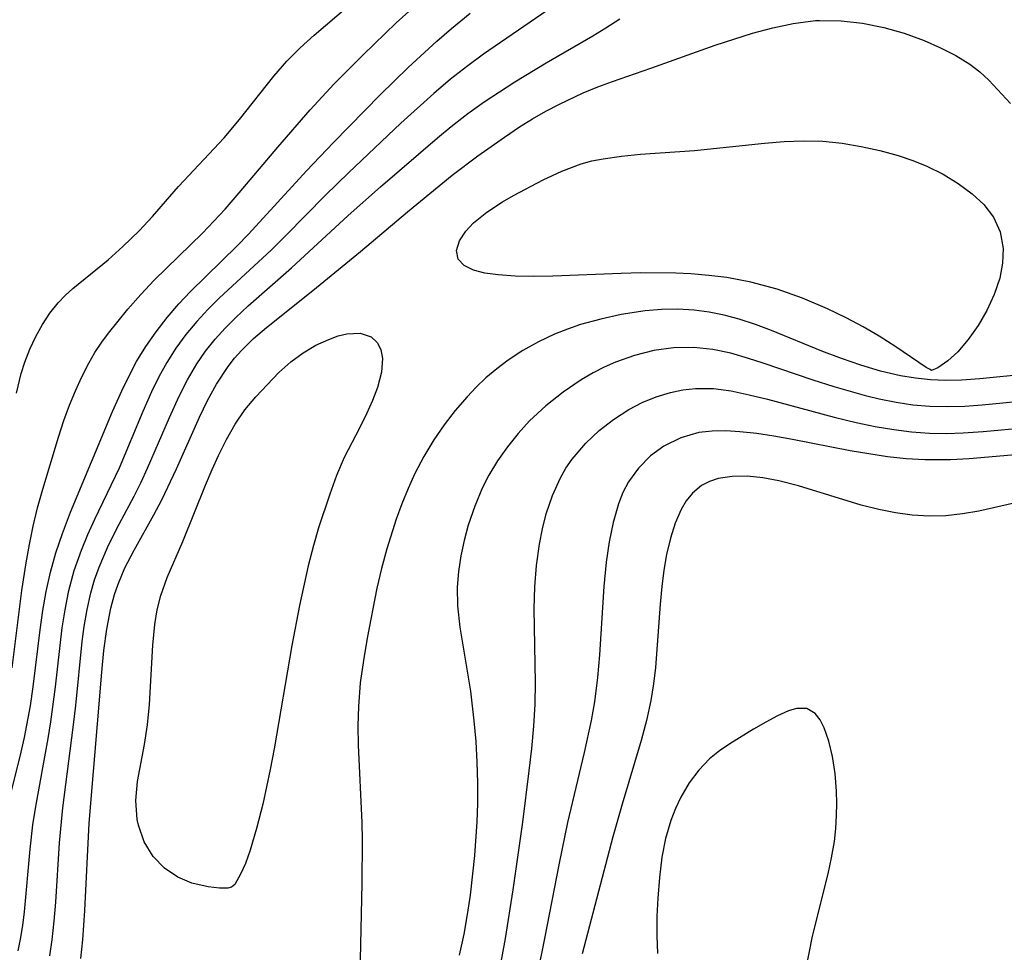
# Model space of a CAD drawing. Header units: metres. Extents: x 1073367 to 1082519, y 1569854 to 1574957.
# Tile 948 of 1056: x 1079330 to 1079415, y 1573402 to 1573482. Entities that reach past the tile are written whole.
import ezdxf

# ---------------------------------------------------------------- set-up
doc = ezdxf.new("R2010")
doc.units = ezdxf.units.M
doc.layers.add('CGG_CurvaNivelLidar_v1', color=253, linetype='Continuous', lineweight=30)

msp = doc.modelspace()

# ---------------------------------------------------------------- linework, layer by layer
at = {"layer": 'CGG_CurvaNivelLidar_v1'}
for p, q in [((1079362.6487, 1573482.1651, 72), (1079365.2577, 1573484.5295, 72)), ((1079355.5957, 1573481.1064, 72.5), (1079358.5227, 1573483.6095, 72.5)), ((1079367.3858, 1573481.6708, 71.5), (1079368.9926, 1573482.9907, 71.5)), ((1079375.594, 1573483.2252, 71), (1079370.1454, 1573479.4865, 71)), ((1079359.8101, 1573479.4342, 72), (1079362.6487, 1573482.1651, 72)), ((1079379.5332, 1573481.0648, 70.5), (1079380.6513, 1573481.7391, 70.5)), ((1079380.6513, 1573481.7391, 70.5), (1079381.8338, 1573482.5017, 70.5)), ((1079393.2551, 1573481.2786, 70), (1079394.9908, 1573481.752, 70)), ((1079394.9908, 1573481.752, 70), (1079396.7275, 1573482.1221, 70)), ((1079396.7275, 1573482.1221, 70), (1079398.6461, 1573482.3578, 70)), ((1079398.6461, 1573482.3578, 70), (1079399.0056, 1573482.3763, 70)), ((1079399.0056, 1573482.3763, 70), (1079400.8615, 1573482.3446, 70)), ((1079400.8615, 1573482.3446, 70), (1079402.7027, 1573482.1322, 70)), ((1079402.7027, 1573482.1322, 70), (1079404.5135, 1573481.7712, 70)), ((1079404.5135, 1573481.7712, 70), (1079406.2746, 1573481.2799, 70)), ((1079354.3805, 1573480.0128, 72.5), (1079355.5957, 1573481.1064, 72.5)), ((1079366.1238, 1573480.5838, 71.5), (1079367.3858, 1573481.6708, 71.5)), ((1079375.5162, 1573478.7335, 70.5), (1079379.5332, 1573481.0648, 70.5)), ((1079390.0421, 1573480.2416, 70), (1079393.2551, 1573481.2786, 70)), ((1079406.2746, 1573481.2799, 70), (1079407.9907, 1573480.6574, 70)), ((1079353.234, 1573478.866, 72.5), (1079354.3805, 1573480.0128, 72.5)), ((1079363.6622, 1573478.3365, 71.5), (1079366.1238, 1573480.5838, 71.5)), ((1079384.5197, 1573478.2655, 70), (1079390.0421, 1573480.2416, 70)), ((1079407.9907, 1573480.6574, 70), (1079409.3887, 1573480.0371, 70)), ((1079409.3887, 1573480.0371, 70), (1079410.6977, 1573479.3517, 70)), ((1079357.3226, 1573476.9294, 72), (1079359.8101, 1573479.4342, 72)), ((1079370.1454, 1573479.4865, 71), (1079368.7851, 1573478.4859, 71)), ((1079410.6977, 1573479.3517, 70), (1079411.8962, 1573478.6103, 70)), ((1079352.1229, 1573477.5803, 72.5), (1079353.234, 1573478.866, 72.5)), ((1079361.2725, 1573475.9941, 71.5), (1079363.6622, 1573478.3365, 71.5)), ((1079368.7851, 1573478.4859, 71), (1079367.3047, 1573477.3192, 71)), ((1079372.8435, 1573477.115, 70.5), (1079375.5162, 1573478.7335, 70.5)), ((1079411.8962, 1573478.6103, 70), (1079412.7658, 1573477.962, 70)), ((1079349.1856, 1573473.864, 72.5), (1079352.1229, 1573477.5803, 72.5)), ((1079381.215, 1573477.14, 70), (1079384.5197, 1573478.2655, 70)), ((1079412.7658, 1573477.962, 70), (1079413.5395, 1573477.2382, 70)), ((1079355.2545, 1573474.6996, 72), (1079357.3226, 1573476.9294, 72)), ((1079367.3047, 1573477.3192, 71), (1079365.8616, 1573476.1039, 71)), ((1079370.1962, 1573475.3788, 70.5), (1079372.8435, 1573477.115, 70.5)), ((1079378.7027, 1573476.1549, 70), (1079379.9516, 1573476.6669, 70)), ((1079379.9516, 1573476.6669, 70), (1079381.215, 1573477.14, 70)), ((1079413.5395, 1573477.2382, 70), (1079415.3921, 1573475.2446, 70)), ((1079357.2586, 1573471.8812, 71.5), (1079361.2725, 1573475.9941, 71.5)), ((1079365.8616, 1573476.1039, 71), (1079363.0521, 1573473.5585, 71)), ((1079376.6574, 1573475.1927, 70), (1079378.7027, 1573476.1549, 70)), ((1079368.8021, 1573474.3823, 70.5), (1079370.1962, 1573475.3788, 70.5)), ((1079375.4956, 1573474.5754, 70), (1079376.6574, 1573475.1927, 70)), ((1079352.4722, 1573471.5029, 72), (1079355.2545, 1573474.6996, 72)), ((1079367.3692, 1573473.2761, 70.5), (1079368.8021, 1573474.3823, 70.5)), ((1079374.3545, 1573473.9194, 70), (1079375.4956, 1573474.5754, 70)), ((1079347.861, 1573472.3047, 72.5), (1079349.1856, 1573473.864, 72.5)), ((1079363.0521, 1573473.5585, 71), (1079358.5365, 1573469.2969, 71)), ((1079366.1841, 1573472.3072, 70.5), (1079367.3692, 1573473.2761, 70.5)), ((1079371.9311, 1573472.3606, 70), (1079373.235, 1573473.2269, 70)), ((1079373.235, 1573473.2269, 70), (1079374.3545, 1573473.9194, 70)), ((1079343.9557, 1573468.1025, 72.5), (1079347.861, 1573472.3047, 72.5)), ((1079354.9476, 1573469.4478, 71.5), (1079357.2586, 1573471.8812, 71.5)), ((1079361.3, 1573468.0846, 70.5), (1079366.1841, 1573472.3072, 70.5)), ((1079369.6573, 1573470.7581, 70), (1079371.9311, 1573472.3606, 70)), ((1079388.2553, 1573471.2162, 69.5), (1079394.2807, 1573471.8499, 69.5)), ((1079394.2807, 1573471.8499, 69.5), (1079395.9514, 1573471.983, 69.5)), ((1079395.9514, 1573471.983, 69.5), (1079397.6159, 1573472.0449, 69.5)), ((1079397.6159, 1573472.0449, 69.5), (1079399.2957, 1573471.9987, 69.5)), ((1079399.2957, 1573471.9987, 69.5), (1079400.9409, 1573471.8321, 69.5)), ((1079400.9409, 1573471.8321, 69.5), (1079402.5687, 1573471.5626, 69.5)), ((1079402.5687, 1573471.5626, 69.5), (1079404.1732, 1573471.2049, 69.5)), ((1079349.1675, 1573467.5713, 72), (1079352.4722, 1573471.5029, 72)), ((1079367.4388, 1573469.0784, 70), (1079369.6573, 1573470.7581, 70)), ((1079380.4084, 1573470.5033, 69.5), (1079381.994, 1573470.7296, 69.5)), ((1079381.994, 1573470.7296, 69.5), (1079383.6127, 1573470.8798, 69.5)), ((1079383.6127, 1573470.8798, 69.5), (1079388.2553, 1573471.2162, 69.5)), ((1079404.1732, 1573471.2049, 69.5), (1079405.7464, 1573470.7671, 69.5)), ((1079405.7464, 1573470.7671, 69.5), (1079407.0007, 1573470.3491, 69.5)), ((1079376.8554, 1573469.444, 69.5), (1079378.525, 1573470.0586, 69.5)), ((1079378.525, 1573470.0586, 69.5), (1079379.4562, 1573470.3079, 69.5)), ((1079379.4562, 1573470.3079, 69.5), (1079380.4084, 1573470.5033, 69.5)), ((1079407.0007, 1573470.3491, 69.5), (1079408.2149, 1573469.8639, 69.5)), ((1079408.2149, 1573469.8639, 69.5), (1079409.6074, 1573469.1732, 69.5)), ((1079349.9605, 1573464.0197, 71.5), (1079354.9476, 1573469.4478, 71.5)), ((1079358.5365, 1573469.2969, 71), (1079356.5777, 1573467.3764, 71)), ((1079363.6182, 1573465.9499, 70), (1079367.4388, 1573469.0784, 70)), ((1079375.2535, 1573468.693, 69.5), (1079376.8554, 1573469.444, 69.5)), ((1079409.6074, 1573469.1732, 69.5), (1079410.9119, 1573468.3747, 69.5)), ((1079372.7156, 1573467.3369, 69.5), (1079375.2535, 1573468.693, 69.5)), ((1079410.9119, 1573468.3747, 69.5), (1079412.111, 1573467.4788, 69.5)), ((1079341.7042, 1573465.5477, 72.5), (1079343.9557, 1573468.1025, 72.5)), ((1079347.9402, 1573466.1635, 72), (1079349.1675, 1573467.5713, 72)), ((1079356.5777, 1573467.3764, 71), (1079353.165, 1573463.9052, 71)), ((1079358.5285, 1573465.626, 70.5), (1079361.3, 1573468.0846, 70.5)), ((1079371.7629, 1573466.7863, 69.5), (1079372.7156, 1573467.3369, 69.5)), ((1079412.111, 1573467.4788, 69.5), (1079413.1127, 1573466.5596, 69.5)), ((1079370.4275, 1573465.9154, 69.5), (1079371.7629, 1573466.7863, 69.5)), ((1079413.1127, 1573466.5596, 69.5), (1079413.9427, 1573465.4876, 69.5)), ((1079345.9997, 1573464.0989, 72), (1079347.9402, 1573466.1635, 72)), ((1079353.6399, 1573461.1249, 70.5), (1079358.5285, 1573465.626, 70.5)), ((1079359.5828, 1573462.5401, 70), (1079363.6182, 1573465.9499, 70)), ((1079369.289, 1573464.9984, 69.5), (1079370.4275, 1573465.9154, 69.5)), ((1079340.5611, 1573464.3144, 72.5), (1079341.7042, 1573465.5477, 72.5)), ((1079368.6172, 1573464.2882, 69.5), (1079369.289, 1573464.9984, 69.5)), ((1079413.9427, 1573465.4876, 69.5), (1079414.5174, 1573464.2134, 69.5)), ((1079339.1607, 1573462.9537, 72.5), (1079340.5611, 1573464.3144, 72.5)), ((1079341.8661, 1573460.0718, 72), (1079345.9997, 1573464.0989, 72)), ((1079348.9724, 1573463.0175, 71.5), (1079349.9605, 1573464.0197, 71.5)), ((1079368.0722, 1573463.4573, 69.5), (1079368.6172, 1573464.2882, 69.5)), ((1079414.5174, 1573464.2134, 69.5), (1079414.7761, 1573462.7788, 69.5)), ((1079353.165, 1573463.9052, 71), (1079351.8946, 1573462.6576, 71)), ((1079367.8321, 1573462.6247, 69.5), (1079368.0722, 1573463.4573, 69.5)), ((1079337.8901, 1573461.8187, 72.5), (1079339.1607, 1573462.9537, 72.5)), ((1079344.9751, 1573459.1097, 71.5), (1079348.9724, 1573463.0175, 71.5)), ((1079351.8946, 1573462.6576, 71), (1079347.4641, 1573458.5562, 71)), ((1079355.4867, 1573459.1983, 70), (1079359.5828, 1573462.5401, 70)), ((1079367.9598, 1573461.888, 69.5), (1079367.8321, 1573462.6247, 69.5)), ((1079414.7761, 1573462.7788, 69.5), (1079414.727, 1573461.5339, 69.5)), ((1079334.8725, 1573459.3482, 72.5), (1079337.8901, 1573461.8187, 72.5)), ((1079368.4666, 1573461.322, 69.5), (1079367.9598, 1573461.888, 69.5)), ((1079414.727, 1573461.5339, 69.5), (1079414.4713, 1573460.2483, 69.5)), ((1079349.9405, 1573457.8699, 70.5), (1079353.6399, 1573461.1249, 70.5)), ((1079369.2856, 1573460.9207, 69.5), (1079368.4666, 1573461.322, 69.5)), ((1079370.2675, 1573460.6844, 69.5), (1079369.2856, 1573460.9207, 69.5)), ((1079371.4123, 1573460.5377, 69.5), (1079370.2675, 1573460.6844, 69.5)), ((1079372.857, 1573460.4302, 69.5), (1079371.4123, 1573460.5377, 69.5)), ((1079381.9664, 1573460.6577, 69.5), (1079376.0833, 1573460.4067, 69.5)), ((1079383.6631, 1573460.6892, 69.5), (1079381.9664, 1573460.6577, 69.5)), ((1079386.6605, 1573460.6662, 69.5), (1079383.6631, 1573460.6892, 69.5)), ((1079387.9534, 1573460.6084, 69.5), (1079386.6605, 1573460.6662, 69.5)), ((1079389.4906, 1573460.4814, 69.5), (1079387.9534, 1573460.6084, 69.5)), ((1079340.7051, 1573458.8376, 72), (1079341.8661, 1573460.0718, 72)), ((1079374.421, 1573460.384, 69.5), (1079372.857, 1573460.4302, 69.5)), ((1079376.0833, 1573460.4067, 69.5), (1079374.421, 1573460.384, 69.5)), ((1079391.0237, 1573460.2952, 69.5), (1079389.4906, 1573460.4814, 69.5)), ((1079393.1033, 1573459.901, 69.5), (1079391.0237, 1573460.2952, 69.5)), ((1079395.3579, 1573459.2879, 69.5), (1079393.1033, 1573459.901, 69.5)), ((1079414.4713, 1573460.2483, 69.5), (1079413.9994, 1573458.8425, 69.5)), ((1079334.215, 1573458.762, 72.5), (1079334.8725, 1573459.3482, 72.5)), ((1079343.9648, 1573458.0311, 71.5), (1079344.9751, 1573459.1097, 71.5)), ((1079351.4923, 1573456.0231, 70), (1079355.4867, 1573459.1983, 70)), ((1079397.5375, 1573458.5192, 69.5), (1079395.3579, 1573459.2879, 69.5)), ((1079413.9994, 1573458.8425, 69.5), (1079413.3706, 1573457.4762, 69.5)), ((1079332.8887, 1573457.2395, 72.5), (1079333.6053, 1573458.1414, 72.5)), ((1079333.6053, 1573458.1414, 72.5), (1079334.215, 1573458.762, 72.5)), ((1079339.5921, 1573457.57, 72), (1079340.7051, 1573458.8376, 72)), ((1079342.9645, 1573456.8611, 71.5), (1079343.9648, 1573458.0311, 71.5)), ((1079347.4641, 1573458.5562, 71), (1079346.4656, 1573457.5635, 71)), ((1079399.6956, 1573457.6073, 69.5), (1079397.5375, 1573458.5192, 69.5)), ((1079332.2514, 1573456.2528, 72.5), (1079332.8887, 1573457.2395, 72.5)), ((1079337.9257, 1573455.5214, 72), (1079339.5921, 1573457.57, 72)), ((1079346.4656, 1573457.5635, 71), (1079345.5134, 1573456.5342, 71)), ((1079348.8374, 1573456.8515, 70.5), (1079349.9405, 1573457.8699, 70.5)), ((1079384.0178, 1573457.434, 70), (1079381.9632, 1573457.1201, 70)), ((1079385.4262, 1573457.5477, 70), (1079384.0178, 1573457.434, 70)), ((1079386.8353, 1573457.5696, 70), (1079385.4262, 1573457.5477, 70)), ((1079388.2402, 1573457.4903, 70), (1079386.8353, 1573457.5696, 70)), ((1079389.5332, 1573457.3187, 70), (1079388.2402, 1573457.4903, 70)), ((1079390.8163, 1573457.0603, 70), (1079389.5332, 1573457.3187, 70)), ((1079401.2728, 1573456.851, 69.5), (1079399.6956, 1573457.6073, 69.5)), ((1079413.3706, 1573457.4762, 69.5), (1079412.6298, 1573456.1939, 69.5)), ((1079342.0245, 1573455.6454, 71.5), (1079342.9645, 1573456.8611, 71.5)), ((1079345.5134, 1573456.5342, 71), (1079344.5833, 1573455.4099, 71)), ((1079347.9389, 1573455.9515, 70.5), (1079348.8374, 1573456.8515, 70.5)), ((1079380.2096, 1573456.7372, 70), (1079378.4799, 1573456.2551, 70)), ((1079381.9632, 1573457.1201, 70), (1079380.2096, 1573456.7372, 70)), ((1079392.0871, 1573456.7239, 70), (1079390.8163, 1573457.0603, 70)), ((1079393.4866, 1573456.2685, 70), (1079392.0871, 1573456.7239, 70)), ((1079402.7594, 1573456.0633, 69.5), (1079401.2728, 1573456.851, 69.5)), ((1079331.6889, 1573455.2318, 72.5), (1079332.2514, 1573456.2528, 72.5)), ((1079337.3538, 1573454.7463, 72), (1079337.9257, 1573455.5214, 72)), ((1079341.1495, 1573454.3851, 71.5), (1079342.0245, 1573455.6454, 71.5)), ((1079347.091, 1573455.0116, 70.5), (1079347.9389, 1573455.9515, 70.5)), ((1079350.386, 1573455.0574, 70), (1079351.4923, 1573456.0231, 70)), ((1079357.6447, 1573455.285, 69.5), (1079358.4141, 1573455.4762, 69.5)), ((1079358.4141, 1573455.4762, 69.5), (1079359.5551, 1573455.5164, 69.5)), ((1079359.5551, 1573455.5164, 69.5), (1079360.4985, 1573455.1971, 69.5)), ((1079377.3409, 1573455.8716, 70), (1079376.2245, 1573455.4315, 70)), ((1079378.4799, 1573456.2551, 70), (1079377.3409, 1573455.8716, 70)), ((1079394.8733, 1573455.7514, 70), (1079393.4866, 1573456.2685, 70)), ((1079399.2068, 1573453.9875, 70), (1079394.8733, 1573455.7514, 70)), ((1079404.1231, 1573455.2667, 69.5), (1079402.7594, 1573456.0633, 69.5)), ((1079412.6298, 1573456.1939, 69.5), (1079411.765, 1573454.9651, 69.5)), ((1079331.1838, 1573454.1564, 72.5), (1079331.6889, 1573455.2318, 72.5)), ((1079336.7696, 1573453.8678, 72), (1079337.3538, 1573454.7463, 72)), ((1079344.5833, 1573455.4099, 71), (1079343.724, 1573454.2345, 71)), ((1079346.2717, 1573453.9802, 70.5), (1079347.091, 1573455.0116, 70.5)), ((1079349.3487, 1573454.0312, 70), (1079350.386, 1573455.0574, 70)), ((1079355.7479, 1573454.4779, 69.5), (1079356.8462, 1573454.9922, 69.5)), ((1079356.8462, 1573454.9922, 69.5), (1079357.6447, 1573455.285, 69.5)), ((1079360.4985, 1573455.1971, 69.5), (1079360.9934, 1573454.7348, 69.5)), ((1079360.9934, 1573454.7348, 69.5), (1079361.3228, 1573454.1097, 69.5)), ((1079374.85, 1573454.7821, 70), (1079373.5241, 1573454.0369, 70)), ((1079376.2245, 1573455.4315, 70), (1079374.85, 1573454.7821, 70)), ((1079405.5621, 1573454.3397, 69.5), (1079404.1231, 1573455.2667, 69.5)), ((1079411.765, 1573454.9651, 69.5), (1079410.8777, 1573453.9301, 69.5)), ((1079330.7458, 1573453.0311, 72.5), (1079331.1838, 1573454.1564, 72.5)), ((1079336.2318, 1573452.9571, 72), (1079336.7696, 1573453.8678, 72)), ((1079340.3477, 1573453.0786, 71.5), (1079341.1495, 1573454.3851, 71.5)), ((1079343.724, 1573454.2345, 71), (1079342.9412, 1573453.0088, 71)), ((1079345.5243, 1573452.8972, 70.5), (1079346.2717, 1573453.9802, 70.5)), ((1079348.7651, 1573453.3719, 70), (1079349.3487, 1573454.0312, 70)), ((1079353.6003, 1573453.0711, 69.5), (1079354.6521, 1573453.837, 69.5)), ((1079354.6521, 1573453.837, 69.5), (1079355.7479, 1573454.4779, 69.5)), ((1079361.3228, 1573454.1097, 69.5), (1079361.4748, 1573453.3608, 69.5)), ((1079373.5241, 1573454.0369, 70), (1079372.2514, 1573453.2021, 70)), ((1079384.7679, 1573454.0267, 70.5), (1079383.1105, 1573453.6087, 70.5)), ((1079386.4485, 1573454.2664, 70.5), (1079384.7679, 1573454.0267, 70.5)), ((1079388.2078, 1573454.2977, 70.5), (1079386.4485, 1573454.2664, 70.5)), ((1079389.8362, 1573454.1195, 70.5), (1079388.2078, 1573454.2977, 70.5)), ((1079391.3716, 1573453.7934, 70.5), (1079389.8362, 1573454.1195, 70.5)), ((1079392.9039, 1573453.3597, 70.5), (1079391.3716, 1573453.7934, 70.5)), ((1079400.8721, 1573453.3511, 70), (1079399.2068, 1573453.9875, 70)), ((1079408.1491, 1573452.5669, 69.5), (1079405.5621, 1573454.3397, 69.5)), ((1079410.8777, 1573453.9301, 69.5), (1079410.0267, 1573453.1331, 69.5)), ((1079330.4373, 1573452.0512, 72.5), (1079330.7458, 1573453.0311, 72.5)), ((1079335.628, 1573451.7862, 72), (1079336.2318, 1573452.9571, 72)), ((1079339.9215, 1573452.303, 71.5), (1079340.3477, 1573453.0786, 71.5)), ((1079342.9412, 1573453.0088, 71), (1079342.2541, 1573451.7643, 71)), ((1079348.1977, 1573452.6491, 70), (1079348.7651, 1573453.3719, 70)), ((1079352.568, 1573452.1352, 69.5), (1079353.6003, 1573453.0711, 69.5)), ((1079361.4748, 1573453.3608, 69.5), (1079361.3847, 1573452.1693, 69.5)), ((1079372.2514, 1573453.2021, 70), (1079371.2747, 1573452.4694, 70)), ((1079381.4874, 1573453.0315, 70.5), (1079380.5164, 1573452.6032, 70.5)), ((1079383.1105, 1573453.6087, 70.5), (1079381.4874, 1573453.0315, 70.5)), ((1079394.1476, 1573452.959, 70.5), (1079392.9039, 1573453.3597, 70.5)), ((1079398.4645, 1573451.4917, 70.5), (1079394.1476, 1573452.959, 70.5)), ((1079402.5516, 1573452.7731, 70), (1079400.8721, 1573453.3511, 70)), ((1079410.0267, 1573453.1331, 69.5), (1079409.1678, 1573452.5389, 69.5)), ((1079339.068, 1573450.5697, 71.5), (1079339.9215, 1573452.303, 71.5)), ((1079344.7185, 1573451.5265, 70.5), (1079345.5243, 1573452.8972, 70.5)), ((1079347.2026, 1573451.1336, 70), (1079348.1977, 1573452.6491, 70)), ((1079350.5846, 1573450.0693, 69.5), (1079352.568, 1573452.1352, 69.5)), ((1079361.3847, 1573452.1693, 69.5), (1079361.0247, 1573450.8564, 69.5)), ((1079371.2747, 1573452.4694, 70), (1079370.3407, 1573451.6809, 70)), ((1079379.5663, 1573452.1205, 70.5), (1079378.5335, 1573451.5201, 70.5)), ((1079380.5164, 1573452.6032, 70.5), (1079379.5663, 1573452.1205, 70.5)), ((1079404.2448, 1573452.2719, 70), (1079402.5516, 1573452.7731, 70)), ((1079405.9519, 1573451.8706, 70), (1079404.2448, 1573452.2719, 70)), ((1079408.5, 1573452.3901, 69.5), (1079408.1491, 1573452.5669, 69.5)), ((1079408.6156, 1573452.3308, 69.5), (1079408.5, 1573452.3901, 69.5)), ((1079409.1678, 1573452.5389, 69.5), (1079408.6156, 1573452.3308, 69.5)), ((1079418.5572, 1573452.1996, 70), (1079412.7709, 1573451.5917, 70)), ((1079330.0338, 1573450.3606, 72.5), (1079330.4373, 1573452.0512, 72.5)), ((1079335.083, 1573450.5779, 72), (1079335.628, 1573451.7862, 72)), ((1079342.2541, 1573451.7643, 71), (1079341.6285, 1573450.4828, 71)), ((1079343.9938, 1573450.1019, 70.5), (1079344.7185, 1573451.5265, 70.5)), ((1079370.3407, 1573451.6809, 70), (1079369.5123, 1573450.8968, 70)), ((1079378.5335, 1573451.5201, 70.5), (1079376.9709, 1573450.4624, 70.5)), ((1079400.2425, 1573450.9246, 70.5), (1079398.4645, 1573451.4917, 70.5)), ((1079407.2401, 1573451.652, 70), (1079405.9519, 1573451.8706, 70)), ((1079408.5357, 1573451.5148, 70), (1079407.2401, 1573451.652, 70)), ((1079409.8605, 1573451.4648, 70), (1079408.5357, 1573451.5148, 70)), ((1079411.191, 1573451.4901, 70), (1079409.8605, 1573451.4648, 70)), ((1079412.7709, 1573451.5917, 70), (1079411.191, 1573451.4901, 70)), ((1079334.5842, 1573449.3407, 72), (1079335.083, 1573450.5779, 72)), ((1079338.2775, 1573448.7955, 71.5), (1079339.068, 1573450.5697, 71.5)), ((1079341.6285, 1573450.4828, 71), (1079340.8901, 1573448.8086, 71)), ((1079346.4375, 1573449.7408, 70), (1079347.2026, 1573451.1336, 70)), ((1079361.0247, 1573450.8564, 69.5), (1079360.5984, 1573449.7362, 69.5)), ((1079369.5123, 1573450.8968, 70), (1079368.7226, 1573450.0699, 70)), ((1079376.9709, 1573450.4624, 70.5), (1079375.4891, 1573449.2829, 70.5)), ((1079384.9745, 1573450.0555, 71), (1079386.1999, 1573450.437, 71)), ((1079386.1999, 1573450.437, 71), (1079387.2625, 1573450.6629, 71)), ((1079387.2625, 1573450.6629, 71), (1079388.3402, 1573450.7833, 71)), ((1079388.3402, 1573450.7833, 71), (1079389.8887, 1573450.7593, 71)), ((1079389.8887, 1573450.7593, 71), (1079391.4164, 1573450.5587, 71)), ((1079391.4164, 1573450.5587, 71), (1079392.9614, 1573450.2381, 71)), ((1079403.074, 1573450.1195, 70.5), (1079400.2425, 1573450.9246, 70.5)), ((1079343.1637, 1573448.2768, 70.5), (1079343.9938, 1573450.1019, 70.5)), ((1079345.7333, 1573448.2981, 70), (1079346.4375, 1573449.7408, 70)), ((1079349.6409, 1573448.9422, 69.5), (1079350.5846, 1573450.0693, 69.5)), ((1079360.5984, 1573449.7362, 69.5), (1079360.0885, 1573448.587, 69.5)), ((1079368.7226, 1573450.0699, 70), (1079367.7088, 1573448.8877, 70)), ((1079382.6245, 1573448.9626, 71), (1079383.7797, 1573449.5613, 71)), ((1079383.7797, 1573449.5613, 71), (1079384.9745, 1573450.0555, 71)), ((1079392.9614, 1573450.2381, 71), (1079394.5245, 1573449.846, 71)), ((1079394.5245, 1573449.846, 71), (1079400.2598, 1573448.3052, 71)), ((1079404.1219, 1573449.8664, 70.5), (1079403.074, 1573450.1195, 70.5)), ((1079405.5705, 1573449.5722, 70.5), (1079404.1219, 1573449.8664, 70.5)), ((1079407.0248, 1573449.3519, 70.5), (1079405.5705, 1573449.5722, 70.5)), ((1079418.5491, 1573449.8847, 70.5), (1079412.9629, 1573449.3372, 70.5)), ((1079334.1019, 1573448.0222, 72), (1079334.5842, 1573449.3407, 72)), ((1079334.667, 1573440.1523, 71.5), (1079338.2775, 1573448.7955, 71.5)), ((1079340.8901, 1573448.8086, 71), (1079338.845, 1573443.9413, 71)), ((1079348.8098, 1573447.7207, 69.5), (1079349.6409, 1573448.9422, 69.5)), ((1079367.7088, 1573448.8877, 70), (1079366.7602, 1573447.6461, 70)), ((1079375.4891, 1573449.2829, 70.5), (1079374.1034, 1573447.9897, 70.5)), ((1079381.3104, 1573448.1191, 71), (1079382.6245, 1573448.9626, 71)), ((1079408.4842, 1573449.2196, 70.5), (1079407.0248, 1573449.3519, 70.5)), ((1079409.973, 1573449.185, 70.5), (1079408.4842, 1573449.2196, 70.5)), ((1079411.466, 1573449.2321, 70.5), (1079409.973, 1573449.185, 70.5)), ((1079412.9629, 1573449.3372, 70.5), (1079411.466, 1573449.2321, 70.5)), ((1079333.6282, 1573446.5937, 72), (1079334.1019, 1573448.0222, 72)), ((1079341.2845, 1573443.9213, 70.5), (1079343.1637, 1573448.2768, 70.5)), ((1079343.7643, 1573443.8626, 70), (1079345.7333, 1573448.2981, 70)), ((1079360.0885, 1573448.587, 69.5), (1079359.5228, 1573447.4286, 69.5)), ((1079374.1034, 1573447.9897, 70.5), (1079373.1083, 1573446.9095, 70.5)), ((1079380.0764, 1573447.1522, 71), (1079381.3104, 1573448.1191, 71)), ((1079400.2598, 1573448.3052, 71), (1079402.1457, 1573447.8499, 71)), ((1079402.1457, 1573447.8499, 71), (1079403.7634, 1573447.5139, 71)), ((1079348.0609, 1573446.4002, 69.5), (1079348.8098, 1573447.7207, 69.5)), ((1079359.5228, 1573447.4286, 69.5), (1079358.1816, 1573444.8387, 69.5)), ((1079366.7602, 1573447.6461, 70), (1079365.878, 1573446.3516, 70)), ((1079378.936, 1573446.0748, 71), (1079380.0764, 1573447.1522, 71)), ((1079389.7767, 1573447.1137, 71.5), (1079388.6364, 1573446.9817, 71.5)), ((1079390.9559, 1573447.1289, 71.5), (1079389.7767, 1573447.1137, 71.5)), ((1079392.1678, 1573447.0587, 71.5), (1079390.9559, 1573447.1289, 71.5)), ((1079393.6057, 1573446.9032, 71.5), (1079392.1678, 1573447.0587, 71.5)), ((1079403.7634, 1573447.5139, 71), (1079405.3862, 1573447.2378, 71)), ((1079405.3862, 1573447.2378, 71), (1079406.9086, 1573447.0448, 71)), ((1079406.9086, 1573447.0448, 71), (1079408.4334, 1573446.9325, 71)), ((1079411.342, 1573446.962, 71), (1079413.0623, 1573447.0809, 71)), ((1079413.0623, 1573447.0809, 71), (1079418.5375, 1573447.5769, 71)), ((1079332.2782, 1573442.1167, 72), (1079333.6282, 1573446.5937, 72)), ((1079347.3733, 1573445.0103, 69.5), (1079348.0609, 1573446.4002, 69.5)), ((1079365.878, 1573446.3516, 70), (1079365.0232, 1573444.9317, 70)), ((1079373.1083, 1573446.9095, 70.5), (1079372.1874, 1573445.7678, 70.5)), ((1079387.0782, 1573446.5421, 71.5), (1079385.64, 1573445.8303, 71.5)), ((1079388.6364, 1573446.9817, 71.5), (1079387.0782, 1573446.5421, 71.5)), ((1079395.0703, 1573446.686, 71.5), (1079393.6057, 1573446.9032, 71.5)), ((1079396.6697, 1573446.3988, 71.5), (1079395.0703, 1573446.686, 71.5)), ((1079401.6351, 1573445.4215, 71.5), (1079396.6697, 1573446.3988, 71.5)), ((1079408.4334, 1573446.9325, 71), (1079409.8865, 1573446.9127, 71)), ((1079409.8865, 1573446.9127, 71), (1079411.342, 1573446.962, 71)), ((1079372.1874, 1573445.7678, 70.5), (1079371.3468, 1573444.5699, 70.5)), ((1079377.7581, 1573444.6908, 71), (1079378.936, 1573446.0748, 71)), ((1079385.64, 1573445.8303, 71.5), (1079384.4677, 1573444.976, 71.5)), ((1079403.233, 1573445.1475, 71.5), (1079401.6351, 1573445.4215, 71.5)), ((1079346.8318, 1573443.8119, 69.5), (1079347.3733, 1573445.0103, 69.5)), ((1079358.1816, 1573444.8387, 69.5), (1079357.5258, 1573443.2954, 69.5)), ((1079365.0232, 1573444.9317, 70), (1079364.2503, 1573443.4619, 70)), ((1079371.3468, 1573444.5699, 70.5), (1079370.597, 1573443.3175, 70.5)), ((1079377.2241, 1573443.917, 71), (1079377.7581, 1573444.6908, 71)), ((1079384.4677, 1573444.976, 71.5), (1079383.4393, 1573443.9438, 71.5)), ((1079404.8338, 1573444.9157, 71.5), (1079403.233, 1573445.1475, 71.5)), ((1079406.4354, 1573444.7405, 71.5), (1079404.8338, 1573444.9157, 71.5)), ((1079408.0364, 1573444.6386, 71.5), (1079406.4354, 1573444.7405, 71.5)), ((1079410.2602, 1573444.644, 71.5), (1079408.0364, 1573444.6386, 71.5)), ((1079411.8533, 1573444.7301, 71.5), (1079410.2602, 1573444.644, 71.5)), ((1079418.5335, 1573445.2991, 71.5), (1079411.8533, 1573444.7301, 71.5)), ((1079338.845, 1573443.9413, 71), (1079336.7313, 1573439.5312, 71)), ((1079340.7236, 1573442.7204, 70.5), (1079341.2845, 1573443.9213, 70.5)), ((1079342.5033, 1573441.2146, 70), (1079343.7643, 1573443.8626, 70)), ((1079346.257, 1573442.4638, 69.5), (1079346.8318, 1573443.8119, 69.5)), ((1079376.7478, 1573443.104, 71), (1079377.2241, 1573443.917, 71)), ((1079383.4393, 1573443.9438, 71.5), (1079382.5831, 1573442.7466, 71.5)), ((1079357.5258, 1573443.2954, 69.5), (1079356.9348, 1573441.6993, 69.5)), ((1079364.2503, 1573443.4619, 70), (1079363.662, 1573442.181, 70)), ((1079370.597, 1573443.3175, 70.5), (1079370.0614, 1573442.2611, 70.5)), ((1079376.0582, 1573441.5953, 71), (1079376.7478, 1573443.104, 71)), ((1079389.5356, 1573442.7861, 72), (1079388.8679, 1573442.4321, 72)), ((1079390.2973, 1573443.0376, 72), (1079389.5356, 1573442.7861, 72)), ((1079391.4925, 1573443.2239, 72), (1079390.2973, 1573443.0376, 72)), ((1079392.7759, 1573443.2378, 72), (1079391.4925, 1573443.2239, 72)), ((1079394.1203, 1573443.1068, 72), (1079392.7759, 1573443.2378, 72)), ((1079395.5029, 1573442.8502, 72), (1079394.1203, 1573443.1068, 72)), ((1079397.1808, 1573442.4118, 72), (1079395.5029, 1573442.8502, 72)), ((1079331.8388, 1573440.5211, 72), (1079332.2782, 1573442.1167, 72)), ((1079340.1346, 1573441.5379, 70.5), (1079340.7236, 1573442.7204, 70.5)), ((1079344.3235, 1573437.6259, 69.5), (1079346.257, 1573442.4638, 69.5)), ((1079363.662, 1573442.181, 70), (1079363.1278, 1573440.8731, 70)), ((1079370.0614, 1573442.2611, 70.5), (1079369.3859, 1573440.6756, 70.5)), ((1079382.5831, 1573442.7466, 71.5), (1079382.1105, 1573441.8345, 71.5)), ((1079388.8679, 1573442.4321, 72), (1079388.0784, 1573441.7791, 72)), ((1079402.5703, 1573440.7632, 72), (1079397.1808, 1573442.4118, 72)), ((1079338.6436, 1573438.7376, 70.5), (1079340.1346, 1573441.5379, 70.5)), ((1079341.8276, 1573439.9242, 70), (1079342.5033, 1573441.2146, 70)), ((1079356.9348, 1573441.6993, 69.5), (1079355.9689, 1573438.7997, 69.5)), ((1079375.5269, 1573439.9994, 71), (1079376.0582, 1573441.5953, 71)), ((1079382.1105, 1573441.8345, 71.5), (1079381.7223, 1573440.8593, 71.5)), ((1079387.5569, 1573441.1354, 72), (1079387.114, 1573440.3955, 72)), ((1079388.0784, 1573441.7791, 72), (1079387.5569, 1573441.1354, 72)), ((1079331.4694, 1573438.9595, 72), (1079331.8388, 1573440.5211, 72)), ((1079363.1278, 1573440.8731, 70), (1079362.6407, 1573439.544, 70)), ((1079369.3859, 1573440.6756, 70.5), (1079368.8257, 1573439.046, 70.5)), ((1079381.7223, 1573440.8593, 71.5), (1079381.2627, 1573439.2723, 71.5)), ((1079387.114, 1573440.3955, 72), (1079386.598, 1573439.2144, 72)), ((1079404.0781, 1573440.3683, 72), (1079402.5703, 1573440.7632, 72)), ((1079405.5153, 1573440.0816, 72), (1079404.0781, 1573440.3683, 72)), ((1079415.8442, 1573440.948, 72), (1079412.6931, 1573440.2291, 72)), ((1079333.9728, 1573438.3305, 71.5), (1079334.667, 1573440.1523, 71.5)), ((1079336.7313, 1573439.5312, 71), (1079336.1276, 1573438.2098, 71)), ((1079340.1264, 1573436.8902, 70), (1079341.8276, 1573439.9242, 70)), ((1079362.6407, 1573439.544, 70), (1079361.8325, 1573436.992, 70)), ((1079375.207, 1573438.7176, 71), (1079375.5269, 1573439.9994, 71)), ((1079406.9607, 1573439.8926, 72), (1079405.5153, 1573440.0816, 72)), ((1079408.4067, 1573439.8127, 72), (1079406.9607, 1573439.8926, 72)), ((1079409.8526, 1573439.8515, 72), (1079408.4067, 1573439.8127, 72)), ((1079411.2842, 1573439.9958, 72), (1079409.8526, 1573439.8515, 72)), ((1079412.6931, 1573440.2291, 72), (1079411.2842, 1573439.9958, 72)), ((1079331.1471, 1573437.3818, 72), (1079331.4694, 1573438.9595, 72)), ((1079337.8363, 1573437.1114, 70.5), (1079338.6436, 1573438.7376, 70.5)), ((1079355.9689, 1573438.7997, 69.5), (1079355.5318, 1573437.2933, 69.5)), ((1079368.8257, 1573439.046, 70.5), (1079368.4646, 1573437.7289, 70.5)), ((1079374.9519, 1573437.4075, 71), (1079375.207, 1573438.7176, 71)), ((1079381.2627, 1573439.2723, 71.5), (1079380.9277, 1573437.5985, 71.5)), ((1079386.598, 1573439.2144, 72), (1079386.1894, 1573437.9107, 72)), ((1079333.419, 1573436.6531, 71.5), (1079333.9728, 1573438.3305, 71.5)), ((1079336.1276, 1573438.2098, 71), (1079335.5741, 1573436.8685, 71)), ((1079368.4646, 1573437.7289, 70.5), (1079368.1819, 1573436.3965, 70.5)), ((1079386.1894, 1573437.9107, 72), (1079385.8696, 1573436.5145, 72)), ((1079330.8583, 1573435.7936, 72), (1079331.1471, 1573437.3818, 72)), ((1079335.5741, 1573436.8685, 71), (1079334.9656, 1573435.1037, 71)), ((1079337.1268, 1573435.4441, 70.5), (1079337.8363, 1573437.1114, 70.5)), ((1079339.3433, 1573435.3586, 70), (1079340.1264, 1573436.8902, 70)), ((1079342.9697, 1573434.5538, 69.5), (1079344.3235, 1573437.6259, 69.5)), ((1079355.5318, 1573437.2933, 69.5), (1079355.0902, 1573435.5471, 69.5)), ((1079361.8325, 1573436.992, 70), (1079361.3793, 1573435.32, 70)), ((1079374.6914, 1573435.586, 71), (1079374.9519, 1573437.4075, 71)), ((1079380.9277, 1573437.5985, 71.5), (1079380.683, 1573435.864, 71.5)), ((1079332.9576, 1573435.0017, 71.5), (1079333.419, 1573436.6531, 71.5)), ((1079368.1819, 1573436.3965, 70.5), (1079367.9856, 1573435.0527, 70.5)), ((1079385.8696, 1573436.5145, 72), (1079385.6403, 1573435.1612, 72)), ((1079330.4822, 1573433.4387, 72), (1079330.8583, 1573435.7936, 72)), ((1079336.7419, 1573434.3431, 70.5), (1079337.1268, 1573435.4441, 70.5)), ((1079338.7613, 1573433.9826, 70), (1079339.3433, 1573435.3586, 70)), ((1079355.0902, 1573435.5471, 69.5), (1079354.3486, 1573432.1366, 69.5)), ((1079361.3793, 1573435.32, 70), (1079360.9815, 1573433.6364, 70)), ((1079374.5378, 1573433.7383, 71), (1079374.6914, 1573435.586, 71)), ((1079380.683, 1573435.864, 71.5), (1079380.4772, 1573433.7799, 71.5)), ((1079332.5767, 1573433.3285, 71.5), (1079332.9576, 1573435.0017, 71.5)), ((1079334.9656, 1573435.1037, 71), (1079334.4817, 1573433.297, 71)), ((1079336.4181, 1573433.2203, 70.5), (1079336.7419, 1573434.3431, 70.5)), ((1079342.4162, 1573432.9987, 69.5), (1079342.9697, 1573434.5538, 69.5)), ((1079367.9856, 1573435.0527, 70.5), (1079367.8876, 1573433.7129, 70.5)), ((1079385.6403, 1573435.1612, 72), (1079385.4636, 1573433.7643, 72)), ((1079338.4513, 1573433.0722, 70), (1079338.7613, 1573433.9826, 70)), ((1079360.9815, 1573433.6364, 70), (1079360.1458, 1573429.3255, 70)), ((1079367.8876, 1573433.7129, 70.5), (1079367.9081, 1573432.1218, 70.5)), ((1079374.495, 1573431.8638, 71), (1079374.5378, 1573433.7383, 71)), ((1079380.4772, 1573433.7799, 71.5), (1079380.1005, 1573427.9049, 71.5)), ((1079385.4636, 1573433.7643, 72), (1079385.3224, 1573432.266, 72)), ((1079329.6644, 1573426.7947, 72), (1079330.4822, 1573433.4387, 72)), ((1079332.2881, 1573431.6949, 71.5), (1079332.5767, 1573433.3285, 71.5)), ((1079334.4817, 1573433.297, 71), (1079334.1747, 1573431.7664, 71)), ((1079336.0975, 1573431.7923, 70.5), (1079336.4181, 1573433.2203, 70.5)), ((1079338.1364, 1573431.909, 70), (1079338.4513, 1573433.0722, 70)), ((1079342.1189, 1573431.7764, 69.5), (1079342.4162, 1573432.9987, 69.5)), ((1079335.8512, 1573430.3401, 70.5), (1079336.0975, 1573431.7923, 70.5)), ((1079337.7845, 1573430.1106, 70), (1079338.1364, 1573431.909, 70)), ((1079354.3486, 1573432.1366, 69.5), (1079353.6879, 1573428.6915, 69.5)), ((1079367.9081, 1573432.1218, 70.5), (1079368.0946, 1573430.2808, 70.5)), ((1079374.593, 1573425.5126, 71), (1079374.495, 1573431.8638, 71)), ((1079385.3224, 1573432.266, 72), (1079384.8984, 1573426.8248, 72)), ((1079332.0553, 1573430.0476, 71.5), (1079332.2881, 1573431.6949, 71.5)), ((1079334.1747, 1573431.7664, 71), (1079333.9342, 1573430.2164, 71)), ((1079341.915, 1573430.5193, 69.5), (1079342.1189, 1573431.7764, 69.5)), ((1079333.9342, 1573430.2164, 71), (1079333.3498, 1573425.1471, 71)), ((1079335.6784, 1573429.0397, 70.5), (1079335.8512, 1573430.3401, 70.5)), ((1079337.5374, 1573428.2707, 70), (1079337.7845, 1573430.1106, 70)), ((1079341.741, 1573428.7367, 69.5), (1079341.915, 1573430.5193, 69.5)), ((1079368.0946, 1573430.2808, 70.5), (1079369.0088, 1573424.7914, 70.5)), ((1079331.4662, 1573425.1591, 71.5), (1079332.0553, 1573430.0476, 71.5)), ((1079360.1458, 1573429.3255, 70), (1079359.8218, 1573427.4084, 70)), ((1079335.1223, 1573423.561, 70.5), (1079335.6784, 1573429.0397, 70.5)), ((1079341.4611, 1573423.6357, 69.5), (1079341.741, 1573428.7367, 69.5)), ((1079353.6879, 1573428.6915, 69.5), (1079352.1586, 1573419.8175, 69.5)), ((1079337.3543, 1573426.4014, 70), (1079337.5374, 1573428.2707, 70)), ((1079380.1005, 1573427.9049, 71.5), (1079379.9339, 1573425.9661, 71.5)), ((1079359.8218, 1573427.4084, 70), (1079359.5593, 1573425.4888, 70)), ((1079384.8984, 1573426.8248, 72), (1079384.73, 1573425.3996, 72)), ((1079336.2791, 1573413.4363, 70), (1079337.3543, 1573426.4014, 70)), ((1079379.9339, 1573425.9661, 71.5), (1079379.6674, 1573423.8633, 71.5)), ((1079331.2318, 1573423.5253, 71.5), (1079331.4662, 1573425.1591, 71.5)), ((1079333.3498, 1573425.1471, 71), (1079332.9504, 1573422.1475, 71)), ((1079359.5593, 1573425.4888, 70), (1079359.3887, 1573423.4729, 70)), ((1079374.57, 1573423.6733, 71), (1079374.593, 1573425.5126, 71)), ((1079384.73, 1573425.3996, 72), (1079384.5049, 1573423.9839, 72)), ((1079369.0088, 1573424.7914, 70.5), (1079369.3221, 1573422.2259, 70.5)), ((1079330.719, 1573420.799, 71.5), (1079331.2318, 1573423.5253, 71.5)), ((1079334.9019, 1573421.6634, 70.5), (1079335.1223, 1573423.561, 70.5)), ((1079341.287, 1573421.9059, 69.5), (1079341.4611, 1573423.6357, 69.5)), ((1079359.3887, 1573423.4729, 70), (1079359.35, 1573421.805, 70)), ((1079374.4672, 1573421.764, 71), (1079374.57, 1573423.6733, 71)), ((1079379.6674, 1573423.8633, 71.5), (1079379.3798, 1573422.2505, 71.5)), ((1079384.5049, 1573423.9839, 72), (1079384.1334, 1573422.2526, 72)), ((1079395.4019, 1573422.6651, 72.5), (1079394.3881, 1573422.1263, 72.5)), ((1079396.341, 1573423.0805, 72.5), (1079395.4019, 1573422.6651, 72.5)), ((1079397.0327, 1573423.286, 72.5), (1079396.341, 1573423.0805, 72.5)), ((1079397.9017, 1573423.2803, 72.5), (1079397.0327, 1573423.286, 72.5)), ((1079398.6381, 1573422.8549, 72.5), (1079397.9017, 1573423.2803, 72.5)), ((1079399.0652, 1573422.3116, 72.5), (1079398.6381, 1573422.8549, 72.5)), ((1079332.9504, 1573422.1475, 71), (1079332.7181, 1573420.7244, 71)), ((1079334.0126, 1573414.762, 70.5), (1079334.9019, 1573421.6634, 70.5)), ((1079341.0326, 1573420.1999, 69.5), (1079341.287, 1573421.9059, 69.5)), ((1079359.35, 1573421.805, 70), (1079359.3819, 1573420.1321, 70)), ((1079369.3221, 1573422.2259, 70.5), (1079369.4699, 1573420.4596, 70.5)), ((1079374.2944, 1573419.8582, 71), (1079374.4672, 1573421.764, 71)), ((1079379.3798, 1573422.2505, 71.5), (1079378.7819, 1573419.5197, 71.5)), ((1079384.1334, 1573422.2526, 72), (1079383.6829, 1573420.5361, 72)), ((1079394.3881, 1573422.1263, 72.5), (1079393.3235, 1573421.5074, 72.5)), ((1079399.4069, 1573421.6434, 72.5), (1079399.0652, 1573422.3116, 72.5)), ((1079399.8056, 1573420.494, 72.5), (1079399.4069, 1573421.6434, 72.5)), ((1079330.3445, 1573419.1816, 71.5), (1079330.719, 1573420.799, 71.5)), ((1079393.3235, 1573421.5074, 72.5), (1079391.3091, 1573420.2698, 72.5)), ((1079332.7181, 1573420.7244, 71), (1079331.6486, 1573414.8687, 71)), ((1079340.4221, 1573417.0389, 69.5), (1079341.0326, 1573420.1999, 69.5)), ((1079359.3819, 1573420.1321, 70), (1079359.6923, 1573413.5074, 70)), ((1079369.4699, 1573420.4596, 70.5), (1079369.5723, 1573418.6856, 70.5)), ((1079383.6829, 1573420.5361, 72), (1079382.0451, 1573415.0684, 72)), ((1079391.3091, 1573420.2698, 72.5), (1079390.409, 1573419.6548, 72.5)), ((1079400.1121, 1573419.1719, 72.5), (1079399.8056, 1573420.494, 72.5)), ((1079329.1298, 1573414.3908, 71.5), (1079330.3445, 1573419.1816, 71.5)), ((1079352.1586, 1573419.8175, 69.5), (1079351.8247, 1573418.0679, 69.5)), ((1079374.0738, 1573417.9561, 71), (1079374.2944, 1573419.8582, 71)), ((1079378.7819, 1573419.5197, 71.5), (1079377.3673, 1573413.4975, 71.5)), ((1079390.409, 1573419.6548, 72.5), (1079389.5569, 1573418.9648, 72.5)), ((1079400.331, 1573417.7268, 72.5), (1079400.1121, 1573419.1719, 72.5)), ((1079369.5723, 1573418.6856, 70.5), (1079369.6261, 1573416.907, 70.5)), ((1079389.5569, 1573418.9648, 72.5), (1079388.6272, 1573417.9975, 72.5)), ((1079351.8247, 1573418.0679, 69.5), (1079351.1809, 1573415.0791, 69.5)), ((1079373.5086, 1573413.5385, 71), (1079374.0738, 1573417.9561, 71)), ((1079388.6272, 1573417.9975, 72.5), (1079387.806, 1573416.8987, 72.5)), ((1079400.4583, 1573416.1967, 72.5), (1079400.331, 1573417.7268, 72.5)), ((1079340.2893, 1573415.3967, 69.5), (1079340.4221, 1573417.0389, 69.5)), ((1079369.6261, 1573416.907, 70.5), (1079369.6248, 1573415.1266, 70.5)), ((1079387.806, 1573416.8987, 72.5), (1079387.094, 1573415.6934, 72.5)), ((1079400.4871, 1573415.1567, 72.5), (1079400.4583, 1573416.1967, 72.5)), ((1079331.6486, 1573414.8687, 71), (1079331.4165, 1573413.2953, 71)), ((1079340.4071, 1573413.7588, 69.5), (1079340.2893, 1573415.3967, 69.5)), ((1079351.1809, 1573415.0791, 69.5), (1079350.6538, 1573412.9802, 69.5)), ((1079369.6248, 1573415.1266, 70.5), (1079369.5728, 1573413.5498, 70.5)), ((1079382.0451, 1573415.0684, 72), (1079381.2575, 1573412.2829, 72)), ((1079387.094, 1573415.6934, 72.5), (1079386.6244, 1573414.7049, 72.5)), ((1079400.469, 1573414.0995, 72.5), (1079400.4871, 1573415.1567, 72.5)), ((1079333.7207, 1573411.7658, 70.5), (1079334.0126, 1573414.762, 70.5)), ((1079386.6244, 1573414.7049, 72.5), (1079386.226, 1573413.6713, 72.5)), ((1079400.3979, 1573412.9919, 72.5), (1079400.469, 1573414.0995, 72.5)), ((1079331.4165, 1573413.2953, 71), (1079331.1855, 1573411.2082, 71)), ((1079335.9106, 1573405.9436, 70), (1079336.2791, 1573413.4363, 70)), ((1079340.5007, 1573413.2874, 69.5), (1079340.4071, 1573413.7588, 69.5)), ((1079340.9891, 1573411.8579, 69.5), (1079340.5007, 1573413.2874, 69.5)), ((1079359.6923, 1573413.5074, 70), (1079359.7127, 1573411.9976, 70)), ((1079369.5728, 1573413.5498, 70.5), (1079369.3745, 1573410.6602, 70.5)), ((1079372.693, 1573407.7333, 71), (1079373.5086, 1573413.5385, 71)), ((1079377.3673, 1573413.4975, 71.5), (1079376.6438, 1573410.006, 71.5)), ((1079386.226, 1573413.6713, 72.5), (1079385.7825, 1573412.1317, 72.5)), ((1079350.6538, 1573412.9802, 69.5), (1079350.1033, 1573411.143, 69.5)), ((1079400.2715, 1573411.8786, 72.5), (1079400.3979, 1573412.9919, 72.5)), ((1079333.3956, 1573406.6581, 70.5), (1079333.7207, 1573411.7658, 70.5)), ((1079341.7588, 1573410.5943, 69.5), (1079340.9891, 1573411.8579, 69.5)), ((1079359.7127, 1573411.9976, 70), (1079359.6884, 1573408.2672, 70)), ((1079381.2575, 1573412.2829, 72), (1079378.6219, 1573402.2242, 72)), ((1079385.7825, 1573412.1317, 72.5), (1079385.4665, 1573410.5348, 72.5)), ((1079400.036, 1573410.4824, 72.5), (1079400.2715, 1573411.8786, 72.5)), ((1079331.1855, 1573411.2082, 71), (1079330.697, 1573405.8475, 71)), ((1079350.1033, 1573411.143, 69.5), (1079349.684, 1573409.9865, 69.5)), ((1079369.3745, 1573410.6602, 70.5), (1079368.9973, 1573407.2798, 70.5)), ((1079342.7451, 1573409.5843, 69.5), (1079341.7588, 1573410.5943, 69.5)), ((1079349.684, 1573409.9865, 69.5), (1079349.2818, 1573409.0603, 69.5)), ((1079376.6438, 1573410.006, 71.5), (1079375.3827, 1573403.5386, 71.5)), ((1079385.4665, 1573410.5348, 72.5), (1079385.2443, 1573408.789, 72.5)), ((1079399.7358, 1573409.0874, 72.5), (1079400.036, 1573410.4824, 72.5)), ((1079343.8833, 1573408.8149, 69.5), (1079342.7451, 1573409.5843, 69.5)), ((1079349.2818, 1573409.0603, 69.5), (1079348.7905, 1573408.189, 69.5)), ((1079398.4033, 1573403.7463, 72.5), (1079399.7358, 1573409.0874, 72.5)), ((1079345.0792, 1573408.297, 69.5), (1079343.8833, 1573408.8149, 69.5)), ((1079346.4966, 1573407.97, 69.5), (1079345.0792, 1573408.297, 69.5)), ((1079348.7905, 1573408.189, 69.5), (1079348.5, 1573407.9388, 69.5)), ((1079359.6884, 1573408.2672, 70), (1079359.5074, 1573399.5679, 70)), ((1079385.2443, 1573408.789, 72.5), (1079385.1024, 1573407.015, 72.5)), ((1079347.4777, 1573407.8699, 69.5), (1079346.4966, 1573407.97, 69.5)), ((1079348.1816, 1573407.8688, 69.5), (1079347.4777, 1573407.8699, 69.5)), ((1079348.5, 1573407.9388, 69.5), (1079348.1816, 1573407.8688, 69.5)), ((1079368.9973, 1573407.2798, 70.5), (1079368.7478, 1573405.5991, 70.5)), ((1079372.0271, 1573403.5356, 71), (1079372.693, 1573407.7333, 71)), ((1079333.2655, 1573405.0426, 70.5), (1079333.3956, 1573406.6581, 70.5)), ((1079385.1024, 1573407.015, 72.5), (1079385.0215, 1573405.4673, 72.5)), ((1079330.697, 1573405.8475, 71), (1079330.5413, 1573404.6598, 71)), ((1079335.7296, 1573403.4391, 70), (1079335.9106, 1573405.9436, 70)), ((1079368.7478, 1573405.5991, 70.5), (1079368.4507, 1573403.9275, 70.5)), ((1079333.0896, 1573403.4338, 70.5), (1079333.2655, 1573405.0426, 70.5)), ((1079385.0215, 1573405.4673, 72.5), (1079385.0135, 1573403.7692, 72.5)), ((1079330.5413, 1573404.6598, 71), (1079330.3451, 1573403.4821, 71)), ((1079368.4507, 1573403.9275, 70.5), (1079368.0594, 1573402.1015, 70.5)), ((1079330.3451, 1573403.4821, 71), (1079330.1347, 1573402.4743, 71)), ((1079332.8867, 1573402.0511, 70.5), (1079333.0896, 1573403.4338, 70.5)), ((1079335.5587, 1573401.8378, 70), (1079335.7296, 1573403.4391, 70)), ((1079371.1703, 1573398.9222, 71), (1079372.0271, 1573403.5356, 71)), ((1079375.3827, 1573403.5386, 71.5), (1079374.5872, 1573399.637, 71.5)), ((1079385.0135, 1573403.7692, 72.5), (1079385.0811, 1573402.2453, 72.5)), ((1079397.7964, 1573400.6936, 72.5), (1079398.4033, 1573403.7463, 72.5))]:
    msp.add_line(p, q, dxfattribs=at)

doc.saveas('drawing.dxf')
